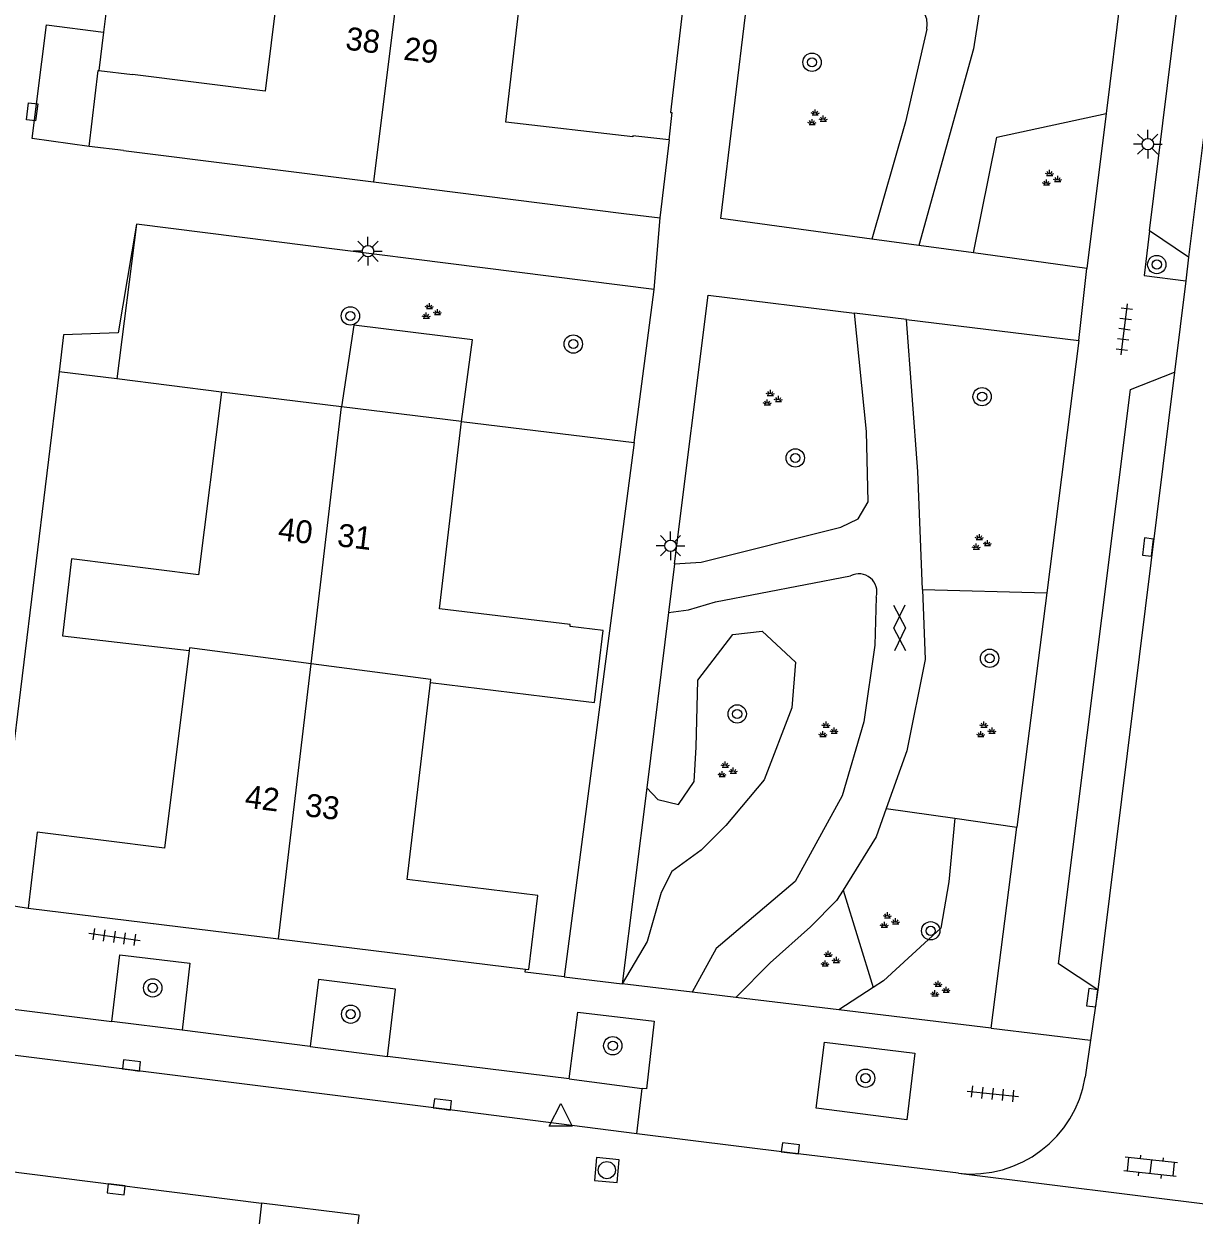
# Model space of a CAD drawing. Extents: x 131000 to 133014, y 396499 to 399001.
# Drawn here: x 131429.2 to 131480.2, y 396813.1 to 396865 of the extents above; entities that cross this region are included whole.
import ezdxf

# ---------------------------------------------------------------- set-up
doc = ezdxf.new("R2010")
doc.units = 0
for name, color, linetype in [('gg-afsc-erfafscheiding', 7, 'Continuous'), ('gg-afsc-muur', 7, 'Continuous'), ('gg-anno-huisnummerreeks BGT', 7, 'Continuous'), ('gg-bbg-hoofdgebouw', 7, 'Continuous'), ('gg-bbg-tussenscheiding', 7, 'Continuous'), ('gg-knt-verharding', 7, 'Continuous'), ('gg-knt-verharding nz', 7, 'Continuous'), ('gt-grn-groengrens', 7, 'Continuous'), ('gt-grn-weggrens', 7, 'Continuous'), ('gt-symb-boom', 7, 'Continuous'), ('gt-symb-gesloten verharding', 7, 'Continuous'), ('gt-symb-groenvak', 7, 'Continuous'), ('gt-symb-klinker verharding', 7, 'Continuous'), ('gt-symb-kolk', 7, 'Continuous'), ('gt-symb-kolk center center', 7, 'Continuous'), ('gt-symb-lichtmast', 7, 'Continuous'), ('gt-symb-rioolschacht', 7, 'Continuous'), ('gt-symb-tegel verharding', 7, 'Continuous'), ('gt-symb-waterafsluiter', 7, 'Continuous')]:
    doc.layers.add(name, color=color, linetype=linetype)

# ---------------------------------------------------------------- blocks, each defined once
blk = doc.blocks.new('gt0-BOOM')
at = {"layer": 'gt-symb-boom'}
for radius in [0.4, 0.2]:
    blk.add_circle((0, 0), radius, dxfattribs=at)
blk = doc.blocks.new('gt0-TEG1')
at = {"layer": 'gt-symb-tegel verharding'}
for p, q in [((-1.125, 0), (1.125, 0)), ((-0.9, -0.25), (-0.9, 0.25)), ((-0.45, -0.25), (-0.45, 0.25)), ((0, -0.25), (0, 0.25)), ((0.45, -0.25), (0.45, 0.25)), ((0.9, -0.25), (0.9, 0.25))]:
    blk.add_line(p, q, dxfattribs=at)
blk = doc.blocks.new('gt0-GRVAK')
at = {"layer": 'gt-symb-groenvak'}
for p, q in [((-0.11, 0.189), (-0.228, 0.24)), ((-0.182, 0.153), (0.088, 0.153)), ((-0.091, 0.211), (-0.156, 0.322)), ((-0.047, 0.214), (-0.047, 0.393)), ((-0.004, 0.211), (0.061, 0.322)), ((0.015, 0.189), (0.133, 0.24)), ((0.262, -0.052), (0.197, 0.059)), ((0.305, -0.049), (0.305, 0.13)), ((0.349, -0.052), (0.414, 0.059)), ((-0.245, -0.228), (-0.363, -0.177)), ((-0.318, -0.264), (-0.047, -0.264)), ((-0.226, -0.206), (-0.291, -0.095)), ((-0.183, -0.203), (-0.183, -0.024)), ((-0.139, -0.206), (-0.074, -0.095)), ((-0.12, -0.228), (-0.002, -0.177)), ((0.243, -0.074), (0.125, -0.023)), ((0.17, -0.11), (0.441, -0.11)), ((0.368, -0.074), (0.486, -0.023))]:
    blk.add_line(p, q, dxfattribs=at)
blk = doc.blocks.new('gt0-LMAST')
at = {"layer": 'gt-symb-lichtmast'}
for p, q in [((-0.005, 0.246), (-0.005, 0.621)), ((-0.182, 0.173), (-0.447, 0.438)), ((0.172, 0.173), (0.437, 0.438)), ((-0.255, -0.004), (-0.63, -0.004)), ((-0.182, -0.181), (-0.447, -0.446)), ((-0.005, -0.254), (-0.005, -0.629)), ((0.437, -0.446), (0.172, -0.181)), ((0.245, -0.004), (0.62, -0.004))]:
    blk.add_line(p, q, dxfattribs=at)
blk.add_circle((-0.005, -0.004), 0.25, dxfattribs=at)
blk = doc.blocks.new('gt0-KOLK')
at = {"layer": 'gt-symb-kolk'}
blk.add_lwpolyline([(0, 0), (0.375, 0), (0.375, 0.4), (-0.375, 0.4), (-0.375, 0), (0, 0)], dxfattribs=at)
blk = doc.blocks.new('gt0-KL1')
at = {"layer": 'gt-symb-klinker verharding'}
for p, q in [((-1.15, 0.3), (1.15, 0.3)), ((-1, -0.3), (-1, 0.3)), ((-0.5, 0.3), (-0.5, 0.45)), ((0, -0.3), (0, 0.3)), ((0.5, 0.3), (0.5, 0.45)), ((1, -0.3), (1, 0.3)), ((-1.15, -0.3), (1.15, -0.3)), ((-0.5, -0.45), (-0.5, -0.3)), ((0.5, -0.45), (0.5, -0.3))]:
    blk.add_line(p, q, dxfattribs=at)
blk = doc.blocks.new('gt0-WAFSL')
at = {"layer": 'gt-symb-waterafsluiter'}
for p, q in [((-0.5, -0.333), (0, 0.667)), ((0, 0.667), (0.5, -0.333)), ((0.5, -0.333), (-0.5, -0.333))]:
    blk.add_line(p, q, dxfattribs=at)
blk = doc.blocks.new('gt0-RS')
at = {"layer": 'gt-symb-rioolschacht'}
blk.add_lwpolyline([(-0.5, -0.5), (0.5, -0.5), (0.5, 0.5), (-0.5, 0.5)], close=True, dxfattribs=at)
blk.add_circle((0, 0), 0.375, dxfattribs=at)
blk = doc.blocks.new('gt0-GESVH1')
at = {"layer": 'gt-symb-gesloten verharding'}
for p, q in [((-0.992, -0.261), (0.008, 0.239)), ((0.008, -0.261), (-0.992, 0.239)), ((0.008, 0.239), (1.008, -0.261)), ((1.008, 0.239), (0.008, -0.261))]:
    blk.add_line(p, q, dxfattribs=at)
blk = doc.blocks.new('gt0-KOLKCC')
at = {"layer": 'gt-symb-kolk center center'}
blk.add_lwpolyline([(-0.375, 0.2), (0.375, 0.2), (0.375, -0.2), (-0.375, -0.2)], close=True, dxfattribs=at)

msp = doc.modelspace()

# ---------------------------------------------------------------- linework, layer by layer
at = {"layer": 'gg-afsc-erfafscheiding'}
for p, q in [((131433.497, 396871.67), (131432.634, 396864.684)), ((131432.634, 396864.684), (131432.426, 396863.003)), ((131430.695, 396849.868), (131427.87, 396826.7)), ((131455.776, 396846.78), (131452.723, 396823.477)), ((131427.87, 396826.7), (131429.35, 396826.47))]:
    msp.add_line(p, q, dxfattribs=at)
at = {"layer": 'gg-afsc-muur'}
for p, q in [((131433.218, 396849.551), (131430.695, 396849.868)), ((131437.77, 396848.98), (131433.218, 396849.551)), ((131448.25, 396847.7), (131455.776, 396846.78))]:
    msp.add_line(p, q, dxfattribs=at)
msp.add_lwpolyline([(131457.898, 396865.754), (131457.364, 396861.174), (131457.424, 396861.167), (131457.285, 396859.978)], dxfattribs=at)
at = {"layer": 'gg-bbg-hoofdgebouw'}
for p, q in [((131432.426, 396863.003), (131433.89, 396862.83)), ((131433.5, 396859.52), (131432.009, 396859.696)), ((131433.5, 396859.52), (131444.414, 396858.145)), ((131444.414, 396858.145), (131455.33, 396856.77)), ((131455.33, 396856.77), (131456.919, 396856.584)), ((131443.011, 396848.34), (131437.77, 396848.98)), ((131448.25, 396847.7), (131443.011, 396848.34)), ((131446.89, 396836.31), (131452.6, 396835.61)), ((131429.35, 396826.47), (131440.268, 396825.13)), ((131440.268, 396825.13), (131451.034, 396823.809))]:
    msp.add_line(p, q, dxfattribs=at)
for points in [[(131440.74, 396870.67), (131439.68, 396862.11), (131433.89, 396862.83)], [(131455.72, 396860.11), (131450.18, 396860.75), (131451.17, 396869.29)], [(131432.009, 396859.696), (131432.399, 396863.006), (131432.426, 396863.003)], [(131457.285, 396859.978), (131455.726, 396860.161), (131455.72, 396860.11)], [(131456.919, 396856.584), (131457.315, 396859.975), (131457.285, 396859.978)], [(131437.77, 396848.98), (131436.77, 396841.01), (131431.23, 396841.7), (131430.84, 396838.35), (131436.37, 396837.7)], [(131452.99, 396838.84), (131447.28, 396839.53), (131448.25, 396847.7)], [(131452.6, 396835.61), (131454.046, 396835.435), (131454.426, 396838.579), (131452.98, 396838.753), (131452.99, 396838.84)], [(131436.37, 396837.7), (131435.29, 396829.09), (131429.74, 396829.78), (131429.35, 396826.47)], [(131451.034, 396823.809), (131451.19, 396823.79), (131451.58, 396827.02), (131445.87, 396827.72), (131446.89, 396836.31)]]:
    msp.add_lwpolyline(points, dxfattribs=at)
at = {"layer": 'gg-bbg-tussenscheiding'}
for p, q in [((131445.891, 396870.12), (131444.414, 396858.145)), ((131441.685, 396837.129), (131443.011, 396848.34)), ((131440.268, 396825.13), (131441.685, 396837.129))]:
    msp.add_line(p, q, dxfattribs=at)
for points in [[(131441.685, 396837.129), (131436.386, 396837.829), (131436.37, 396837.7)], [(131446.89, 396836.31), (131446.905, 396836.439), (131441.685, 396837.129)]]:
    msp.add_lwpolyline(points, dxfattribs=at)
at = {"layer": 'gg-knt-verharding'}
for p, q in [((131480.97, 396898.187), (131476.37, 396861.133)), ((131476.37, 396861.133), (131475.53, 396854.37)), ((131456.65, 396853.45), (131434.07, 396856.3)), ((131468.193, 396855.372), (131466.15, 396855.65)), ((131479.963, 396854.857), (131478.262, 396856.009)), ((131470.577, 396855.046), (131468.193, 396855.372)), ((131475.53, 396854.37), (131470.577, 396855.046)), ((131479.963, 396854.857), (131479.836, 396853.832)), ((131479.836, 396853.832), (131479.343, 396849.847)), ((131455.776, 396846.78), (131456.65, 396853.45)), ((131467.656, 396852.151), (131465.396, 396852.427)), ((131467.656, 396852.151), (131475.18, 396851.23)), ((131475.18, 396851.23), (131473.774, 396840.226)), ((131457.54, 396841.489), (131457.276, 396839.364)), ((131473.774, 396840.226), (131472.469, 396830.005)), ((131457.276, 396839.364), (131456.324, 396831.719)), ((131456.324, 396831.719), (131455.259, 396823.172)), ((131471.349, 396821.236), (131472.469, 396830.005)), ((131458.314, 396822.804), (131455.259, 396823.172)), ((131476.007, 396822.912), (131475.688, 396820.712)), ((131425.592, 396822.452), (131432.988, 396821.525)), ((131460.215, 396822.576), (131458.314, 396822.804)), ((131464.712, 396822.034), (131460.215, 396822.576)), ((131471.349, 396821.236), (131464.712, 396822.034)), ((131436.06, 396821.152), (131432.988, 396821.525)), ((131441.651, 396820.431), (131436.06, 396821.152)), ((131441.651, 396820.431), (131445.016, 396819.992)), ((131475.688, 396820.712), (131475.452, 396819.091)), ((131452.943, 396819.017), (131445.016, 396819.992)), ((131452.943, 396819.017), (131456.13, 396818.605)), ((131455.889, 396816.625), (131456.13, 396818.605)), ((131428.255, 396815.027), (131439.526, 396813.605)), ((131443.783, 396813.074), (131439.526, 396813.605))]:
    msp.add_line(p, q, dxfattribs=at)
for points in [[(131474.731, 396902.978), (131472.351, 396895.835), (131472.206, 396889.651), (131472.662, 396882.084), (131472.431, 396877.176), (131471.489, 396869.749), (131470.576, 396863.947), (131468.193, 396855.372)], [(131478.262, 396856.009), (131482.173, 396887.608), (131484.11, 396888.34)], [(131466.15, 396855.65), (131459.56, 396856.55), (131460.693, 396865.906)], [(131432.009, 396859.696), (131429.525, 396860.039), (131430.147, 396864.991), (131432.634, 396864.684)], [(131468.547, 396864.814), (131467.611, 396860.761), (131466.15, 396855.65)], [(131434.07, 396856.3), (131433.27, 396851.56), (131430.89, 396851.47), (131430.695, 396849.868)], [(131478.262, 396856.009), (131478.02, 396854.057), (131479.836, 396853.832)], [(131457.54, 396841.489), (131459, 396853.21), (131465.396, 396852.427)], [(131457.54, 396841.489), (131458.704, 396841.562), (131464.799, 396843.081), (131465.549, 396843.456), (131465.985, 396844.187), (131465.92, 396847.252), (131465.396, 396852.427)], [(131468.356, 396840.369), (131468.155, 396845.516), (131467.656, 396852.151)], [(131476.007, 396822.912), (131474.287, 396824.047), (131477.428, 396849.092), (131479.343, 396849.847)], [(131457.276, 396839.364), (131458.151, 396839.476), (131459.328, 396839.829), (131465.222, 396840.96)], [(131468.356, 396840.369), (131468.475, 396837.308), (131467.672, 396833.334), (131466.776, 396830.818)], [(131466.335, 396840.035), (131466.273, 396837.942), (131465.8, 396834.588), (131464.856, 396831.373), (131462.805, 396827.629), (131459.357, 396824.712), (131458.314, 396822.804)], [(131466.776, 396830.818), (131466.333, 396829.577), (131464.891, 396827.254)], [(131464.891, 396827.254), (131464.609, 396826.8), (131463.473, 396825.652), (131461.717, 396824.084), (131460.215, 396822.576)], [(131432.988, 396821.525), (131433.342, 396824.439), (131436.39, 396824.063), (131436.06, 396821.152)], [(131452.723, 396823.477), (131451.022, 396823.682), (131451.034, 396823.809)], [(131445.016, 396819.992), (131445.364, 396822.929), (131442.008, 396823.354), (131441.651, 396820.431)], [(131452.943, 396819.017), (131453.318, 396821.926), (131456.658, 396821.535), (131456.311, 396818.582), (131456.13, 396818.605)], [(131463.719, 396817.74), (131464.088, 396820.626), (131468.027, 396820.15), (131467.666, 396817.239), (131463.719, 396817.74)], [(131469.922, 396814.904), (131462.568, 396815.795), (131455.889, 396816.625)], [(131439.526, 396813.605), (131439.195, 396810.72), (131443.437, 396810.196), (131443.783, 396813.074)]]:
    msp.add_lwpolyline(points, dxfattribs=at)
for centre, radius, start, end in [((131467.485, 396865.006), 1.08, 349.7297, 79.5275), ((131465.584, 396840.264), 0.785, 343.0754, 117.4655), ((131470.487, 396819.904), 5.032, 263.558, 350.7038)]:
    msp.add_arc(centre, radius, start, end, dxfattribs=at)
at = {"layer": 'gg-knt-verharding nz'}
for p, q in [((131484.11, 396888.34), (131479.963, 396854.857)), ((131479.343, 396849.847), (131476.007, 396822.912))]:
    msp.add_line(p, q, dxfattribs=at)
msp.add_lwpolyline([(131455.889, 396816.625), (131447.389, 396817.711), (131417.954, 396821.389), (131414.479, 396821.807)], dxfattribs=at)
at = {"layer": 'gt-grn-groengrens'}
for p, q in [((131434.07, 396856.3), (131433.218, 396849.551)), ((131468.356, 396840.369), (131473.774, 396840.226)), ((131466.776, 396830.818), (131469.762, 396830.392)), ((131469.762, 396830.392), (131472.469, 396830.005)), ((131464.891, 396827.254), (131466.206, 396823.009)), ((131466.206, 396823.009), (131464.712, 396822.034))]:
    msp.add_line(p, q, dxfattribs=at)
for points in [[(131470.577, 396855.046), (131471.601, 396860.09), (131476.37, 396861.133)], [(131448.25, 396847.7), (131448.73, 396851.264), (131443.545, 396851.893), (131443.011, 396848.34)], [(131456.324, 396831.719), (131456.807, 396831.209), (131457.719, 396830.996), (131458.403, 396831.993), (131458.479, 396833.49), (131458.555, 396836.412), (131460.076, 396838.407), (131461.368, 396838.549), (131462.812, 396837.195), (131462.66, 396835.2), (131461.444, 396832.065), (131459.772, 396830.069), (131458.707, 396829), (131457.415, 396828.074), (131456.959, 396827.147), (131456.351, 396825.009), (131455.259, 396823.172)], [(131469.762, 396830.392), (131469.51, 396827.621), (131469.162, 396825.6), (131466.654, 396823.301), (131466.206, 396823.009)]]:
    msp.add_lwpolyline(points, dxfattribs=at)
at = {"layer": 'gt-grn-weggrens'}
for p, q in [((131456.65, 396853.45), (131456.919, 396856.584)), ((131475.18, 396851.23), (131475.53, 396854.37)), ((131452.723, 396823.477), (131455.259, 396823.172)), ((131471.349, 396821.236), (131475.688, 396820.712)), ((131469.922, 396814.904), (131485.971, 396812.911))]:
    msp.add_line(p, q, dxfattribs=at)

# ---------------------------------------------------------------- block references
at = {"layer": 'gt-symb-boom'}
for p, rotation in [((131463.537, 396863.364), 82.87498365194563), ((131443.4, 396852.3), 90), ((131453.122, 396851.073), 90)]:
    msp.add_blockref('gt0-BOOM', p, dxfattribs=dict(at, rotation=rotation))
for p in [(131478.576, 396854.542), (131470.957, 396848.778), (131462.805, 396846.104), (131471.283, 396837.366), (131460.272, 396834.938), (131468.715, 396825.481), (131434.779, 396822.991), (131443.414, 396821.843), (131454.846, 396820.466), (131465.872, 396819.052)]:
    msp.add_blockref('gt0-BOOM', p, dxfattribs=at)
at = {"layer": 'gt-symb-gesloten verharding', "rotation": -88.96878732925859}
msp.add_blockref('gt0-GESVH1', (131467.372, 396838.699), dxfattribs=at)
at = {"layer": 'gt-symb-groenvak'}
for p in [(131463.723, 396860.912), (131473.948, 396858.275), (131446.895, 396852.468), (131461.767, 396848.682), (131470.885, 396842.394), (131464.198, 396834.215), (131471.083, 396834.215), (131459.799, 396832.471), (131466.876, 396825.898), (131464.293, 396824.214), (131469.084, 396822.912)]:
    msp.add_blockref('gt0-GRVAK', p, dxfattribs=at)
at = {"layer": 'gt-symb-klinker verharding', "rotation": 173.57125225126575}
msp.add_blockref('gt0-KL1', (131478.309, 396815.186), dxfattribs=at)
at = {"layer": 'gt-symb-kolk'}
for p, rotation in [((131478.392, 396842.193), 82.81812146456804), ((131475.957, 396822.537), 82.81812146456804), ((131433.829, 396819.41), -7.125016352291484), ((131447.389, 396817.711), -7.295560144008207), ((131462.568, 396815.795), -6.890548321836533), ((131433.206, 396814.402), 172.81812146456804)]:
    msp.add_blockref('gt0-KOLK', p, dxfattribs=dict(at, rotation=rotation))
at = {"layer": 'gt-symb-kolk center center', "rotation": -97.34721604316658}
msp.add_blockref('gt0-KOLKCC', (131429.515, 396861.201), dxfattribs=at)
at = {"layer": 'gt-symb-lichtmast'}
for p in [(131478.188, 396859.796), (131457.367, 396842.28)]:
    msp.add_blockref('gt0-LMAST', p, dxfattribs=at)
at = {"layer": 'gt-symb-lichtmast', "rotation": 90}
msp.add_blockref('gt0-LMAST', (131444.162, 396855.127), dxfattribs=at)
at = {"layer": 'gt-symb-rioolschacht', "rotation": 174.77963835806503}
msp.add_blockref('gt0-RS', (131454.586, 396815.042), dxfattribs=at)
at = {"layer": 'gt-symb-tegel verharding'}
for p, rotation in [((131477.163, 396851.716), 82.9318599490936), ((131433.111, 396825.212), -8.105793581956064), ((131471.421, 396818.371), -6.030008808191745)]:
    msp.add_blockref('gt0-TEG1', p, dxfattribs=dict(at, rotation=rotation))
at = {"layer": 'gt-symb-waterafsluiter'}
msp.add_blockref('gt0-WAFSL', (131452.575, 396817.286), dxfattribs=at)

# ---------------------------------------------------------------- texts
at = {"layer": 'gg-anno-huisnummerreeks BGT'}
for s, rotation, p in [('38', 352.9, (131443.152, 396863.923)), ('29', 353.4, (131445.687, 396863.478)), ('40', 352.9, (131440.209, 396842.528)), ('31', 353.2, (131442.794, 396842.262)), ('42', 352.9, (131438.761, 396830.861)), ('33', 353.2, (131441.388, 396830.485))]:
    msp.add_text(s, height=1, rotation=rotation, dxfattribs=at).set_placement(p)

doc.saveas('drawing.dxf')
